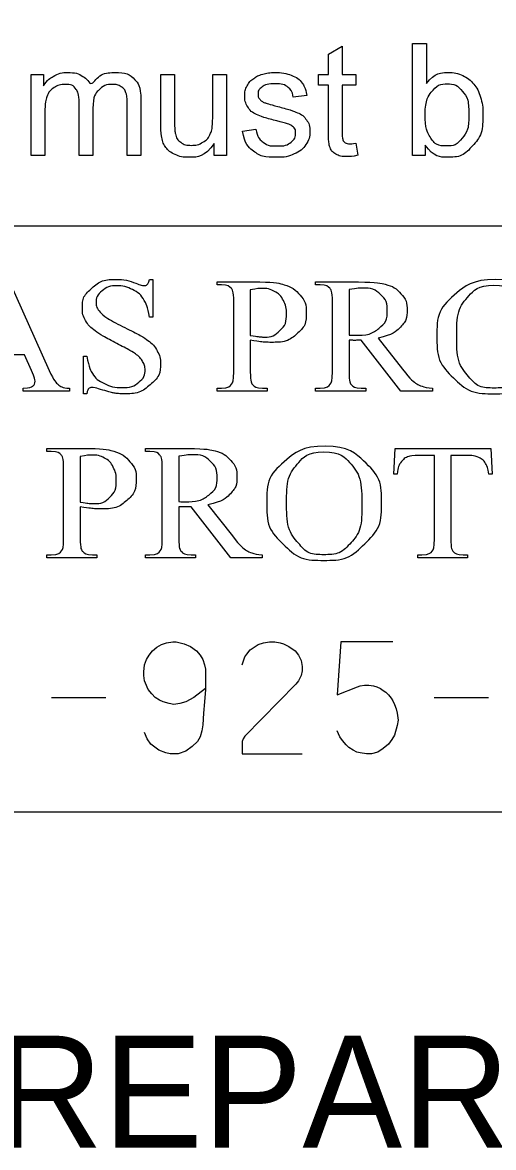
# Model space of a CAD drawing. Extents: x -97 to 34, y -21 to 22.
# Drawn here: x -94.646 to -94.056, y -20.183 to -18.774 of the extents above; entities that cross this region are included whole.
import ezdxf

# ---------------------------------------------------------------- set-up
doc = ezdxf.new("R2010")
doc.units = 0
doc.layers.add('SH_Data', color=7, linetype='Continuous')

msp = doc.modelspace()

# ---------------------------------------------------------------- linework, layer by layer
at = {"layer": 'SH_Data'}
for p, q in [((-96.9313, -19.0289), (-91.7313, -19.0289)), ((-94.6102, -19.6196), (-94.5419, -19.6196)), ((-94.1307, -19.6196), (-94.0624, -19.6196))]:
    msp.add_line(p, q, dxfattribs=at)
msp.add_lwpolyline([(-96.9313, -16.6633), (-91.7313, -16.6633), (-91.7313, -19.7633), (-96.9313, -19.7633)], close=True, dxfattribs=at)
msp.add_lwpolyline([(-96.9313, -16.6633), (-91.7313, -16.6633), (-91.7313, -19.7633), (-96.9313, -19.7633)], close=True, dxfattribs=at)
for points in [[(-94.263, -18.9112), (-94.263, -18.8528), (-94.2757, -18.8528), (-94.2757, -18.8394), (-94.263, -18.8394), (-94.263, -18.8143), (-94.2458, -18.804), (-94.2458, -18.8394), (-94.2286, -18.8394), (-94.2286, -18.8528), (-94.2458, -18.8528), (-94.2458, -18.9122)], [(-94.1417, -18.9409), (-94.1576, -18.9409), (-94.1576, -18.8009), (-94.1404, -18.8009), (-94.1404, -18.8508)], [(-94.6356, -18.9409), (-94.6356, -18.8394), (-94.6203, -18.8394), (-94.6203, -18.8538)], [(-94.4731, -18.9023), (-94.4731, -18.8394), (-94.4559, -18.8394), (-94.4559, -18.8957)], [(-94.4081, -18.8938), (-94.4081, -18.8394), (-94.3909, -18.8394), (-94.3909, -18.9409), (-94.4063, -18.9409)], [(-94.5582, -18.882), (-94.5582, -18.9409), (-94.5753, -18.9409), (-94.5753, -18.875)], [(-94.4981, -18.8713), (-94.4981, -18.9409), (-94.5153, -18.9409), (-94.5153, -18.8771)], [(-94.2903, -18.8657), (-94.3072, -18.8679)], [(-94.6184, -18.8883), (-94.6184, -18.9409), (-94.6356, -18.9409)], [(-94.3709, -18.9106), (-94.3539, -18.9079)], [(-94.4063, -18.9409), (-94.4063, -18.9259)], [(-94.2286, -18.9256), (-94.2262, -18.9408)], [(-94.1417, -18.9282), (-94.1417, -18.9409)], [(-94.7198, -19.2088), (-94.6679, -19.0962), (-94.6641, -19.0962), (-94.613, -19.2101)], [(-94.4833, -19.0962), (-94.4833, -19.1435), (-94.4873, -19.1435)], [(-94.4873, -19.0962), (-94.4833, -19.0962)], [(-94.3972, -19.103), (-94.4027, -19.103), (-94.4027, -19.0994), (-94.3489, -19.0994)], [(-94.2736, -19.103), (-94.2791, -19.103), (-94.2791, -19.0994), (-94.2256, -19.0994)], [(-94.361, -19.1094), (-94.361, -19.1663)], [(-94.2373, -19.109), (-94.2373, -19.1659)], [(-94.3817, -19.212), (-94.3817, -19.1236)], [(-94.2581, -19.212), (-94.2581, -19.1236)], [(-94.361, -19.1721), (-94.361, -19.212)], [(-94.2373, -19.1723), (-94.2373, -19.212)], [(-94.1329, -19.2362), (-94.1722, -19.2362), (-94.2221, -19.1723)], [(-94.2008, -19.1696), (-94.1703, -19.2088)], [(-94.6438, -19.1905), (-94.701, -19.1905), (-94.7109, -19.212)], [(-94.6351, -19.2101), (-94.6438, -19.1905)], [(-94.5659, -19.2394), (-94.5699, -19.2394), (-94.5699, -19.1924), (-94.5659, -19.1924)], [(-94.5877, -19.2325), (-94.5877, -19.2362), (-94.6457, -19.2362), (-94.6457, -19.2325)], [(-94.3456, -19.2325), (-94.34, -19.2325), (-94.34, -19.2362), (-94.4027, -19.2362), (-94.4027, -19.2325), (-94.3972, -19.2325)], [(-94.222, -19.2325), (-94.2163, -19.2325), (-94.2163, -19.2362), (-94.2791, -19.2362), (-94.2791, -19.2325), (-94.2736, -19.2325)], [(-94.1329, -19.2325), (-94.1329, -19.2362)], [(-94.6104, -19.3117), (-94.6159, -19.3117), (-94.6159, -19.308), (-94.5621, -19.308)], [(-94.4868, -19.3117), (-94.4923, -19.3117), (-94.4923, -19.308), (-94.4388, -19.308)], [(-94.1771, -19.3401), (-94.1812, -19.3401), (-94.1795, -19.308), (-94.0596, -19.308)], [(-94.0596, -19.308), (-94.058, -19.3401), (-94.0622, -19.3401)], [(-94.5741, -19.3181), (-94.5741, -19.375)], [(-94.4505, -19.3176), (-94.4505, -19.3745)], [(-94.1304, -19.4212), (-94.1304, -19.3166), (-94.1481, -19.3166)], [(-94.089, -19.3166), (-94.1097, -19.3166), (-94.1097, -19.4212)], [(-94.5949, -19.4206), (-94.5949, -19.3323)], [(-94.4713, -19.4206), (-94.4713, -19.3323)], [(-94.5741, -19.3808), (-94.5741, -19.4206)], [(-94.4505, -19.3809), (-94.4505, -19.4206)], [(-94.3461, -19.4449), (-94.3854, -19.4449), (-94.4352, -19.3809)], [(-94.414, -19.3783), (-94.3835, -19.4174)], [(-94.5587, -19.4412), (-94.5531, -19.4412), (-94.5531, -19.4449), (-94.6159, -19.4449), (-94.6159, -19.4412), (-94.6104, -19.4412)], [(-94.4352, -19.4412), (-94.4295, -19.4412), (-94.4295, -19.4449), (-94.4923, -19.4449), (-94.4923, -19.4412), (-94.4868, -19.4412)], [(-94.3461, -19.4412), (-94.3461, -19.4449)], [(-94.0941, -19.4412), (-94.089, -19.4412), (-94.089, -19.4449), (-94.1512, -19.4449), (-94.1512, -19.4412), (-94.146, -19.4412)], [(-94.4173, -19.6086), (-94.4316, -19.6196), (-94.4416, -19.6251), (-94.4493, -19.6273), (-94.457, -19.6284), (-94.4625, -19.6273), (-94.4702, -19.6251), (-94.4746, -19.6229), (-94.4801, -19.6196), (-94.4845, -19.6152), (-94.489, -19.6097), (-94.4923, -19.602), (-94.4934, -19.5987), (-94.4945, -19.5921), (-94.4945, -19.5899), (-94.4945, -19.5877), (-94.4934, -19.5788), (-94.4912, -19.5722), (-94.4878, -19.5667), (-94.4834, -19.5612), (-94.4779, -19.5568), (-94.4724, -19.5535), (-94.4658, -19.5513), (-94.4581, -19.5502), (-94.4537, -19.5502), (-94.4438, -19.5524), (-94.436, -19.5557), (-94.4283, -19.5612), (-94.4239, -19.5667), (-94.4206, -19.5722), (-94.4184, -19.5788), (-94.4173, -19.5843), (-94.4173, -19.5943), (-94.4173, -19.6097), (-94.4184, -19.6251), (-94.4195, -19.6395), (-94.4206, -19.6538), (-94.4217, -19.6615), (-94.4239, -19.6692), (-94.4272, -19.6747), (-94.4338, -19.6813), (-94.4416, -19.6869), (-94.4515, -19.6902), (-94.4614, -19.6902), (-94.4669, -19.6891), (-94.4757, -19.6858), (-94.4856, -19.678), (-94.4901, -19.6714), (-94.4934, -19.6637)], [(-94.371, -19.5788), (-94.3677, -19.5689), (-94.3655, -19.5656), (-94.3611, -19.5601), (-94.3512, -19.5535), (-94.3445, -19.5513), (-94.3368, -19.5502), (-94.3302, -19.5502), (-94.3236, -19.5513), (-94.3192, -19.5524), (-94.3126, -19.5557), (-94.3049, -19.5612), (-94.3005, -19.5667), (-94.2972, -19.5733), (-94.296, -19.581), (-94.296, -19.5865), (-94.2972, -19.5921), (-94.3005, -19.5987), (-94.3038, -19.6031), (-94.3677, -19.6681), (-94.3699, -19.6714), (-94.371, -19.6747), (-94.371, -19.6769), (-94.371, -19.6902), (-94.296, -19.6902)], [(-94.1825, -19.5502), (-94.2475, -19.5502), (-94.252, -19.6163), (-94.2266, -19.6064), (-94.2233, -19.6053), (-94.2178, -19.6042), (-94.2123, -19.6042), (-94.2068, -19.6053), (-94.2024, -19.6064), (-94.198, -19.6086), (-94.1946, -19.6108), (-94.1913, -19.613), (-94.188, -19.6163), (-94.1847, -19.6207), (-94.1825, -19.624), (-94.1803, -19.6284), (-94.1781, -19.634), (-94.177, -19.6395), (-94.1759, -19.6483), (-94.177, -19.6549), (-94.1803, -19.667), (-94.1836, -19.6725), (-94.188, -19.678), (-94.1946, -19.6835), (-94.2013, -19.688), (-94.209, -19.6902), (-94.2156, -19.6902), (-94.2233, -19.6891), (-94.2277, -19.688), (-94.2321, -19.6858), (-94.2376, -19.6825), (-94.2409, -19.6791), (-94.2453, -19.6736), (-94.2487, -19.6692), (-94.252, -19.6615)]]:
    msp.add_lwpolyline(points, dxfattribs=at)
for points in [[(-94.6203, -18.8538), (-94.6155, -18.8463), (-94.6075, -18.8417), (-94.5996, -18.8372), (-94.5895, -18.8372), (-94.5782, -18.8372), (-94.571, -18.8419), (-94.5638, -18.8466), (-94.5608, -18.855), (-94.5488, -18.8372), (-94.5295, -18.8372), (-94.5143, -18.8372), (-94.5062, -18.8456), (-94.4981, -18.8539), (-94.4981, -18.8713)], [(-94.3539, -18.9079), (-94.3525, -18.9182), (-94.3459, -18.9236), (-94.3393, -18.9291), (-94.3275, -18.9291), (-94.3157, -18.9291), (-94.3099, -18.9242), (-94.3042, -18.9194), (-94.3042, -18.9129), (-94.3042, -18.9071), (-94.3093, -18.9037), (-94.3128, -18.9014), (-94.3269, -18.8979), (-94.3458, -18.8931), (-94.3531, -18.8896), (-94.3604, -18.8862), (-94.3642, -18.88), (-94.368, -18.8738), (-94.368, -18.8664), (-94.368, -18.8596), (-94.3649, -18.8539), (-94.3618, -18.8481), (-94.3564, -18.8443), (-94.3524, -18.8413), (-94.3455, -18.8393), (-94.3385, -18.8372), (-94.3306, -18.8372), (-94.3186, -18.8372), (-94.3096, -18.8406), (-94.3005, -18.8441), (-94.2962, -18.85), (-94.2919, -18.8558), (-94.2903, -18.8657)], [(-94.1404, -18.8508), (-94.1295, -18.8372), (-94.1126, -18.8372), (-94.1032, -18.8372), (-94.0949, -18.841), (-94.0865, -18.8447), (-94.0811, -18.8516), (-94.0757, -18.8584), (-94.0727, -18.868), (-94.0696, -18.8777), (-94.0696, -18.8887), (-94.0696, -18.9147), (-94.0825, -18.9289), (-94.0954, -18.9432), (-94.1135, -18.9432), (-94.1314, -18.9432), (-94.1417, -18.9282)], [(-94.5753, -18.875), (-94.5753, -18.8636), (-94.5795, -18.8579), (-94.5837, -18.8521), (-94.5933, -18.8521), (-94.6006, -18.8521), (-94.6067, -18.856), (-94.6129, -18.8598), (-94.6157, -18.8671), (-94.6184, -18.8745), (-94.6184, -18.8883)], [(-94.5153, -18.8771), (-94.5153, -18.8667), (-94.5169, -18.8622), (-94.5186, -18.8577), (-94.523, -18.8549), (-94.5274, -18.8521), (-94.5333, -18.8521), (-94.544, -18.8521), (-94.5511, -18.8593), (-94.5582, -18.8664), (-94.5582, -18.882)], [(-94.3072, -18.8679), (-94.3083, -18.8601), (-94.3138, -18.8557), (-94.3193, -18.8513), (-94.3293, -18.8513), (-94.3412, -18.8513), (-94.3463, -18.8552), (-94.3513, -18.8591), (-94.3513, -18.8644), (-94.3513, -18.8677), (-94.3492, -18.8704), (-94.3471, -18.8732), (-94.3426, -18.875), (-94.3401, -18.876), (-94.3274, -18.8794), (-94.3092, -18.8843), (-94.3019, -18.8874), (-94.2947, -18.8905), (-94.2906, -18.8964), (-94.2865, -18.9023), (-94.2865, -18.9111), (-94.2865, -18.9197), (-94.2915, -18.9273), (-94.2965, -18.9349), (-94.306, -18.939), (-94.3155, -18.9432), (-94.3274, -18.9432), (-94.3472, -18.9432), (-94.3576, -18.935), (-94.368, -18.9267), (-94.3709, -18.9106)], [(-94.1419, -18.8894), (-94.1419, -18.9077), (-94.1369, -18.9158), (-94.1288, -18.9291), (-94.115, -18.9291), (-94.1037, -18.9291), (-94.0955, -18.9193), (-94.0873, -18.9095), (-94.0873, -18.8901), (-94.0873, -18.8702), (-94.0952, -18.8607), (-94.1031, -18.8513), (-94.1142, -18.8513), (-94.1255, -18.8513), (-94.1337, -18.8611), (-94.1419, -18.8709), (-94.1419, -18.8894)], [(-94.4063, -18.9259), (-94.4181, -18.9432), (-94.4384, -18.9432), (-94.4474, -18.9432), (-94.4552, -18.9397), (-94.463, -18.9363), (-94.4667, -18.9311), (-94.4705, -18.9259), (-94.472, -18.9183), (-94.4731, -18.9133), (-94.4731, -18.9023)], [(-94.4559, -18.8957), (-94.4559, -18.9091), (-94.4549, -18.9138), (-94.4532, -18.9206), (-94.448, -18.9245), (-94.4427, -18.9283), (-94.435, -18.9283), (-94.4273, -18.9283), (-94.4205, -18.9244), (-94.4137, -18.9204), (-94.4109, -18.9136), (-94.4081, -18.9067), (-94.4081, -18.8938)], [(-94.2262, -18.9408), (-94.2334, -18.9423), (-94.2391, -18.9423), (-94.2485, -18.9423), (-94.2536, -18.9393), (-94.2588, -18.9364), (-94.2609, -18.9315), (-94.263, -18.9267), (-94.263, -18.9112)], [(-94.2458, -18.9122), (-94.2458, -18.9196), (-94.2449, -18.9217), (-94.244, -18.9238), (-94.242, -18.9251), (-94.2399, -18.9263), (-94.2361, -18.9263), (-94.2333, -18.9263), (-94.2286, -18.9256)], [(-94.5659, -19.1924), (-94.5631, -19.2072), (-94.5583, -19.2145), (-94.5535, -19.2218), (-94.5437, -19.2267), (-94.5339, -19.2315), (-94.5222, -19.2315), (-94.5086, -19.2315), (-94.5008, -19.2249), (-94.4929, -19.2182), (-94.4929, -19.2091), (-94.4929, -19.204), (-94.4959, -19.1989), (-94.4989, -19.1937), (-94.5051, -19.1893), (-94.5094, -19.1862), (-94.5283, -19.1764), (-94.5472, -19.1666), (-94.5552, -19.1607), (-94.5632, -19.1549), (-94.5673, -19.1478), (-94.5714, -19.1407), (-94.5714, -19.1323), (-94.5714, -19.1175), (-94.5592, -19.1069), (-94.5471, -19.0962), (-94.5283, -19.0962), (-94.5165, -19.0962), (-94.5034, -19.1015), (-94.4973, -19.104), (-94.4948, -19.104), (-94.4919, -19.104), (-94.4901, -19.1025), (-94.4884, -19.1009), (-94.4873, -19.0962)], [(-94.3817, -19.1236), (-94.3817, -19.1106), (-94.3847, -19.1075), (-94.3889, -19.103), (-94.3972, -19.103)], [(-94.3489, -19.0994), (-94.3292, -19.0994), (-94.3178, -19.1031), (-94.3065, -19.1069), (-94.2987, -19.1159), (-94.2909, -19.1249), (-94.2909, -19.1372), (-94.2909, -19.154), (-94.3027, -19.1645), (-94.3146, -19.175), (-94.3363, -19.175), (-94.3416, -19.175), (-94.3478, -19.1742), (-94.3539, -19.1735), (-94.361, -19.1721)], [(-94.2581, -19.1236), (-94.2581, -19.1106), (-94.2611, -19.1075), (-94.2653, -19.103), (-94.2736, -19.103)], [(-94.2256, -19.0994), (-94.2022, -19.0994), (-94.1911, -19.1025), (-94.18, -19.1057), (-94.1723, -19.1142), (-94.1646, -19.1228), (-94.1646, -19.1346), (-94.1646, -19.1472), (-94.1734, -19.1565), (-94.1822, -19.1658), (-94.2008, -19.1696)], [(-94.0539, -19.0962), (-94.0252, -19.0962), (-94.0043, -19.1165), (-93.9833, -19.1367), (-93.9833, -19.167), (-93.9833, -19.1982), (-94.0044, -19.2188), (-94.0256, -19.2394), (-94.0556, -19.2394), (-94.0859, -19.2394), (-94.1066, -19.2193), (-94.1272, -19.1992), (-94.1272, -19.1673), (-94.1272, -19.1347), (-94.1034, -19.1141), (-94.0827, -19.0962), (-94.0539, -19.0962)], [(-94.4873, -19.1435), (-94.4892, -19.1299), (-94.4943, -19.1218), (-94.4993, -19.1138), (-94.5087, -19.109), (-94.518, -19.1043), (-94.528, -19.1043), (-94.5393, -19.1043), (-94.5467, -19.1107), (-94.5541, -19.1171), (-94.5541, -19.1253), (-94.5541, -19.1315), (-94.5495, -19.1367), (-94.5427, -19.1443), (-94.5174, -19.1569), (-94.4968, -19.1672), (-94.4893, -19.1727), (-94.4817, -19.1782), (-94.4777, -19.1857), (-94.4736, -19.1931), (-94.4736, -19.2013), (-94.4736, -19.2169), (-94.4865, -19.2281), (-94.4995, -19.2394), (-94.5199, -19.2394), (-94.5263, -19.2394), (-94.5319, -19.2385), (-94.5353, -19.2379), (-94.5459, -19.2347), (-94.5565, -19.2315), (-94.5593, -19.2315), (-94.562, -19.2315), (-94.5636, -19.2331), (-94.5651, -19.2346), (-94.5659, -19.2394)], [(-94.361, -19.1663), (-94.3552, -19.1673), (-94.3508, -19.1678), (-94.3464, -19.1684), (-94.3433, -19.1684), (-94.332, -19.1684), (-94.3239, -19.1602), (-94.3157, -19.1521), (-94.3157, -19.1392), (-94.3157, -19.1303), (-94.3196, -19.1227), (-94.3235, -19.1151), (-94.3306, -19.1113), (-94.3377, -19.1075), (-94.3468, -19.1075), (-94.3523, -19.1075), (-94.361, -19.1094)], [(-94.2373, -19.1659), (-94.2353, -19.1659), (-94.2338, -19.1659), (-94.2323, -19.166), (-94.2313, -19.166), (-94.2105, -19.166), (-94.2, -19.1575), (-94.1894, -19.149), (-94.1894, -19.1359), (-94.1894, -19.1231), (-94.1979, -19.1151), (-94.2065, -19.1071), (-94.2205, -19.1071), (-94.2267, -19.1071), (-94.2373, -19.109)], [(-94.0559, -19.1036), (-94.0756, -19.1036), (-94.0875, -19.1172), (-94.1024, -19.1342), (-94.1024, -19.1669), (-94.1024, -19.2004), (-94.087, -19.2185), (-94.0752, -19.2322), (-94.0558, -19.2322), (-94.0351, -19.2322), (-94.0216, -19.2172), (-94.0081, -19.2021), (-94.0081, -19.1697), (-94.0081, -19.1346), (-94.023, -19.1173), (-94.0349, -19.1036), (-94.0559, -19.1036)], [(-94.2221, -19.1723), (-94.2275, -19.1725), (-94.231, -19.1725), (-94.2324, -19.1725), (-94.234, -19.1724), (-94.2356, -19.1724), (-94.2373, -19.1723)], [(-94.6457, -19.2325), (-94.6369, -19.2321), (-94.6338, -19.2298), (-94.6307, -19.2275), (-94.6307, -19.2242), (-94.6307, -19.2197), (-94.6351, -19.2101)], [(-94.613, -19.2101), (-94.6068, -19.2238), (-94.6017, -19.2279), (-94.5967, -19.232), (-94.5877, -19.2325)], [(-94.3972, -19.2325), (-94.3879, -19.2325), (-94.3839, -19.2269), (-94.3817, -19.2237), (-94.3817, -19.212)], [(-94.361, -19.212), (-94.361, -19.2249), (-94.358, -19.2281), (-94.3539, -19.2325), (-94.3456, -19.2325)], [(-94.2736, -19.2325), (-94.2643, -19.2325), (-94.2603, -19.2269), (-94.2581, -19.2237), (-94.2581, -19.212)], [(-94.2373, -19.212), (-94.2373, -19.2249), (-94.2343, -19.2281), (-94.2302, -19.2325), (-94.222, -19.2325)], [(-94.1703, -19.2088), (-94.1599, -19.2224), (-94.1525, -19.2269), (-94.145, -19.2313), (-94.1329, -19.2325)], [(-94.5949, -19.3323), (-94.5949, -19.3193), (-94.5978, -19.3161), (-94.602, -19.3117), (-94.6104, -19.3117)], [(-94.5621, -19.308), (-94.5424, -19.308), (-94.531, -19.3118), (-94.5196, -19.3156), (-94.5118, -19.3246), (-94.504, -19.3335), (-94.504, -19.3459), (-94.504, -19.3626), (-94.5159, -19.3731), (-94.5278, -19.3836), (-94.5494, -19.3836), (-94.5547, -19.3836), (-94.5609, -19.3829), (-94.5671, -19.3822), (-94.5741, -19.3808)], [(-94.4713, -19.3323), (-94.4713, -19.3193), (-94.4743, -19.3161), (-94.4785, -19.3117), (-94.4868, -19.3117)], [(-94.4388, -19.308), (-94.4154, -19.308), (-94.4043, -19.3112), (-94.3932, -19.3144), (-94.3855, -19.3229), (-94.3777, -19.3314), (-94.3777, -19.3432), (-94.3777, -19.3559), (-94.3866, -19.3652), (-94.3954, -19.3744), (-94.414, -19.3783)], [(-94.267, -19.3049), (-94.2384, -19.3049), (-94.2174, -19.3251), (-94.1965, -19.3453), (-94.1965, -19.3756), (-94.1965, -19.4068), (-94.2176, -19.4274), (-94.2387, -19.448), (-94.2687, -19.448), (-94.2991, -19.448), (-94.3197, -19.4279), (-94.3404, -19.4078), (-94.3404, -19.3759), (-94.3404, -19.3433), (-94.3165, -19.3227), (-94.2958, -19.3049), (-94.267, -19.3049)], [(-94.2691, -19.3122), (-94.2888, -19.3122), (-94.3007, -19.3259), (-94.3155, -19.3428), (-94.3155, -19.3755), (-94.3155, -19.4091), (-94.3002, -19.4271), (-94.2884, -19.4409), (-94.269, -19.4409), (-94.2483, -19.4409), (-94.2348, -19.4258), (-94.2213, -19.4108), (-94.2213, -19.3784), (-94.2213, -19.3432), (-94.2361, -19.326), (-94.2481, -19.3122), (-94.2691, -19.3122)], [(-94.5741, -19.375), (-94.5684, -19.376), (-94.564, -19.3765), (-94.5596, -19.377), (-94.5564, -19.377), (-94.5452, -19.377), (-94.537, -19.3689), (-94.5289, -19.3608), (-94.5289, -19.3478), (-94.5289, -19.339), (-94.5328, -19.3313), (-94.5367, -19.3237), (-94.5438, -19.3199), (-94.5509, -19.3162), (-94.56, -19.3162), (-94.5655, -19.3162), (-94.5741, -19.3181)], [(-94.4505, -19.3745), (-94.4484, -19.3745), (-94.4469, -19.3746), (-94.4454, -19.3746), (-94.4445, -19.3746), (-94.4237, -19.3746), (-94.4131, -19.3662), (-94.4026, -19.3577), (-94.4026, -19.3446), (-94.4026, -19.3318), (-94.4111, -19.3237), (-94.4196, -19.3157), (-94.4337, -19.3157), (-94.4399, -19.3157), (-94.4505, -19.3176)], [(-94.1481, -19.3166), (-94.1584, -19.3166), (-94.1627, -19.318), (-94.1683, -19.3199), (-94.1723, -19.3254), (-94.1763, -19.3308), (-94.1771, -19.3401)], [(-94.0622, -19.3401), (-94.0633, -19.3317), (-94.0654, -19.328), (-94.0688, -19.3222), (-94.0743, -19.3194), (-94.0799, -19.3166), (-94.089, -19.3166)], [(-94.4352, -19.3809), (-94.4407, -19.3811), (-94.4441, -19.3811), (-94.4455, -19.3811), (-94.4471, -19.3811), (-94.4488, -19.381), (-94.4505, -19.3809)], [(-94.6104, -19.4412), (-94.6011, -19.4412), (-94.5971, -19.4355), (-94.5949, -19.4324), (-94.5949, -19.4206)], [(-94.5741, -19.4206), (-94.5741, -19.4336), (-94.5711, -19.4367), (-94.567, -19.4412), (-94.5587, -19.4412)], [(-94.4868, -19.4412), (-94.4775, -19.4412), (-94.4735, -19.4355), (-94.4713, -19.4324), (-94.4713, -19.4206)], [(-94.4505, -19.4206), (-94.4505, -19.4336), (-94.4475, -19.4367), (-94.4434, -19.4412), (-94.4352, -19.4412)], [(-94.3835, -19.4174), (-94.3731, -19.431), (-94.3656, -19.4355), (-94.3581, -19.44), (-94.3461, -19.4412)], [(-94.146, -19.4412), (-94.1367, -19.4412), (-94.1328, -19.4359), (-94.1304, -19.4327), (-94.1304, -19.4212)], [(-94.1097, -19.4212), (-94.1097, -19.4338), (-94.1067, -19.4369), (-94.1026, -19.4412), (-94.0941, -19.4412)]]:
    msp.add_open_spline(points, degree=3, dxfattribs=at)

# ---------------------------------------------------------------- texts
msp.add_text('PLAN PREPARED BY:', height=0.14, dxfattribs=at).set_placement((-95.3465, -20.1833))

doc.saveas('drawing.dxf')
